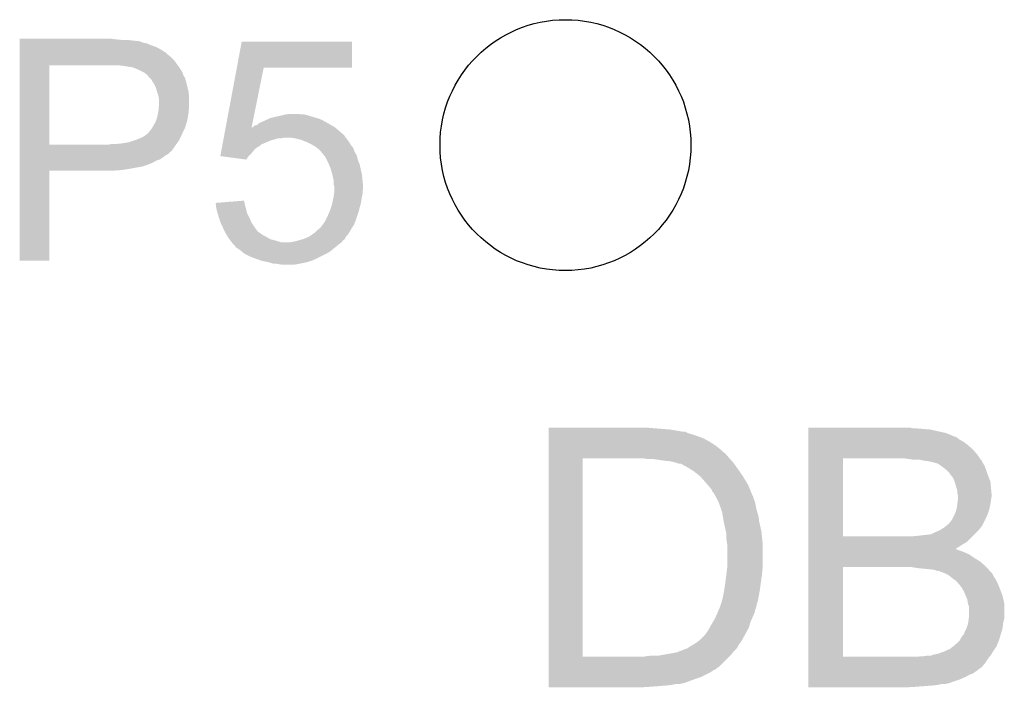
# Model space of a CAD drawing. Extents: x -9 to 122, y -9 to 65.
# Tile 294 of 308: x 97.69 to 102.01, y 53 to 55.93. Entities that reach past the tile are written whole.
import ezdxf

# ---------------------------------------------------------------- set-up
doc = ezdxf.new("R2010")
doc.units = 0
doc.layers.get('0').update_dxf_attribs({"linetype": 'CONTINUOUS'})
doc.layers.add('CLICKER_4_FOR_R7FA4M2A_V100_GTO', color=12, linetype='CONTINUOUS')
doc.layers.add('CLICKER_4_FOR_R7FA4M2A_V100_GTS', color=13, linetype='CONTINUOUS')

# ---------------------------------------------------------------- blocks, each defined once
blk = doc.blocks.new('ROUND_180')
blk.add_circle((0, 0), 0.5512)

msp = doc.modelspace()

# ---------------------------------------------------------------- linework, layer by layer
at = {"layer": 'CLICKER_4_FOR_R7FA4M2A_V100_GTO'}
for points in [[(97.68842, 55.84698), (97.688422, 55.84952), (98.11004, 55.84698), (98.08972, 55.84952)], [(97.68842, 55.84444), (97.68842, 55.84698), (98.135438, 55.84444), (98.11004, 55.84698)], [(97.68842, 55.83936), (97.68842, 55.84444), (98.206562, 55.83936), (98.16084, 55.84444)], [(97.68842, 55.836818), (97.68842, 55.83936), (98.219262, 55.836818), (98.209102, 55.83936)], [(97.68842, 55.83174), (97.68842, 55.836818), (98.231962, 55.83174), (98.219262, 55.836818)], [(97.68842, 55.829198), (97.68842, 55.83174), (98.247202, 55.829198), (98.231962, 55.83174)], [(97.68842, 55.82158), (97.68842, 55.829198), (98.26498, 55.82158), (98.247202, 55.829198)], [(97.68842, 55.81396), (97.68842, 55.82158), (98.2853, 55.81396), (98.26498, 55.82158)], [(97.68842, 55.8038), (97.68842, 55.81396), (98.305618, 55.8038), (98.2853, 55.81396)], [(97.68842, 55.7911), (97.68842, 55.8038), (98.325944, 55.7911), (98.305618, 55.8038)], [(98.642414, 55.72252), (98.663772, 55.836798), (99.148878, 55.72252), (99.1489, 55.836798)], [(98.663772, 55.836798), (98.663778, 55.83682), (99.1489, 55.836798), (98.663778, 55.83682)], [(97.688418, 55.75554), (97.68842, 55.76824), (98.36658, 55.75554), (98.35388, 55.76824)], [(97.68842, 55.791094), (97.68842, 55.7911), (98.328486, 55.791094), (98.325944, 55.7911)], [(97.68842, 55.778398), (97.68842, 55.791094), (98.341182, 55.778398), (98.328486, 55.791094)], [(97.68842, 55.76824), (97.68842, 55.778398), (98.35388, 55.76824), (98.341182, 55.778398)], [(97.68841, 55.384722), (97.688418, 55.73266), (97.81794, 55.384722), (97.817942, 55.73266)], [(97.688418, 55.73268), (97.688418, 55.75554), (98.38291, 55.73268), (98.36658, 55.75554)], [(97.688418, 55.73266), (97.688418, 55.73268), (97.817942, 55.73266), (98.09734, 55.73268)], [(98.1456, 55.73014), (98.12274, 55.73268), (98.384724, 55.73014), (98.38291, 55.73268)], [(98.16084, 55.7276), (98.1456, 55.73014), (98.386538, 55.7276), (98.384724, 55.73014)], [(98.173542, 55.72506), (98.16084, 55.7276), (98.388352, 55.72506), (98.386538, 55.7276)], [(98.181164, 55.725058), (98.173542, 55.72506), (98.388354, 55.725058), (98.388352, 55.72506)], [(98.186244, 55.72252), (98.181164, 55.725058), (98.390166, 55.72252), (98.388354, 55.725058)], [(98.188784, 55.722518), (98.186244, 55.72252), (98.390168, 55.722518), (98.390166, 55.72252)], [(98.194708, 55.71998), (98.188784, 55.722518), (98.39198, 55.71998), (98.390168, 55.722518)], [(98.20656, 55.7149), (98.194708, 55.71998), (98.395156, 55.7149), (98.39198, 55.71998)], [(98.23704, 55.69966), (98.20656, 55.7149), (98.404678, 55.69966), (98.395156, 55.7149)], [(98.593042, 55.458366), (98.64241, 55.722502), (98.706966, 55.458366), (98.760276, 55.722502)], [(98.64241, 55.722502), (98.642414, 55.72252), (98.760276, 55.722502), (99.148878, 55.72252)], [(98.237046, 55.699656), (98.23704, 55.69966), (98.40468, 55.699656), (98.404678, 55.69966)], [(98.240218, 55.697118), (98.237046, 55.699656), (98.404682, 55.697118), (98.40468, 55.699656)], [(98.249742, 55.689498), (98.240218, 55.697118), (98.40722, 55.689498), (98.404682, 55.697118)], [(98.257362, 55.67934), (98.249742, 55.689498), (98.413318, 55.67934), (98.40722, 55.689498)], [(98.259902, 55.6768), (98.257362, 55.67934), (98.414842, 55.6768), (98.413318, 55.67934)], [(98.27006, 55.666634), (98.259902, 55.6768), (98.417746, 55.666634), (98.414842, 55.6768)], [(98.270064, 55.664094), (98.27006, 55.666634), (98.418472, 55.664094), (98.417746, 55.666634)], [(98.273448, 55.65902), (98.270064, 55.664094), (98.41992, 55.65902), (98.418472, 55.664094)], [(98.28022, 55.64886), (98.273448, 55.65902), (98.42246, 55.64886), (98.41992, 55.65902)], [(98.287842, 55.63108), (98.28022, 55.64886), (98.426906, 55.63108), (98.42246, 55.64886)], [(98.29147, 55.618378), (98.287842, 55.63108), (98.43008, 55.618378), (98.426906, 55.63108)], [(98.29292, 55.6133), (98.29147, 55.618378), (98.430588, 55.6133), (98.43008, 55.618378)], [(98.298, 55.59806), (98.29292, 55.6133), (98.432114, 55.59806), (98.430588, 55.6133)], [(98.298848, 55.592982), (98.298, 55.59806), (98.43262, 55.592982), (98.432114, 55.59806)], [(98.30054, 55.582818), (98.298848, 55.592982), (98.43262, 55.582818), (98.43262, 55.592982)], [(98.29823, 55.534558), (98.299154, 55.544718), (98.43008, 55.534558), (98.43262, 55.544718)], [(98.299154, 55.544718), (98.30054, 55.55996), (98.43262, 55.544718), (98.43262, 55.55996)], [(98.30054, 55.55996), (98.30054, 55.582818), (98.43262, 55.55996), (98.43262, 55.582818)], [(98.287838, 55.491378), (98.292918, 55.50662), (98.425, 55.491378), (98.42754, 55.50662)], [(98.292918, 55.50662), (98.295966, 55.521858), (98.42754, 55.50662), (98.43008, 55.521858)], [(98.295966, 55.521858), (98.298, 55.532018), (98.43008, 55.521858), (98.43008, 55.532018)], [(98.298, 55.532018), (98.29823, 55.534558), (98.43008, 55.532018), (98.43008, 55.534558)], [(98.768408, 55.49138), (98.785172, 55.499), (99.019362, 55.49138), (99.001582, 55.499)], [(98.785172, 55.499), (98.790762, 55.50154), (99.001582, 55.499), (98.992692, 55.50154)], [(98.790762, 55.50154), (98.82378, 55.50916), (98.992692, 55.50154), (98.96602, 55.50916)], [(98.82378, 55.50916), (98.845784, 55.514238), (98.96602, 55.50916), (98.95078, 55.514238)], [(98.845784, 55.514238), (98.8568, 55.51678), (98.95078, 55.514238), (98.938082, 55.51678)], [(98.8568, 55.51678), (98.874582, 55.51932), (98.925382, 55.51678), (98.912682, 55.51932)], [(98.26498, 55.45074), (98.27006, 55.45836), (98.41103, 55.45074), (98.41484, 55.45836)], [(98.27006, 55.45836), (98.27514, 55.46598), (98.41484, 55.45836), (98.417184, 55.46598)], [(98.27514, 55.46598), (98.2853, 55.483758), (98.417184, 55.46598), (98.422654, 55.483758)], [(98.2853, 55.483758), (98.287838, 55.491378), (98.422654, 55.483758), (98.425, 55.491378)], [(98.58782, 55.430422), (98.59304, 55.45836), (99.10826, 55.430422), (99.075664, 55.45836)], [(98.59304, 55.45836), (98.593042, 55.458366), (98.706966, 55.45836), (98.709486, 55.458366)], [(98.706966, 55.45836), (98.706966, 55.458366), (99.075664, 55.45836), (99.075658, 55.458366)], [(98.709486, 55.458366), (98.71202, 55.4609), (99.075658, 55.458366), (99.0727, 55.4609)], [(98.71202, 55.4609), (98.71456, 55.46344), (99.0727, 55.4609), (99.068256, 55.46344)], [(98.71456, 55.46344), (98.722182, 55.468522), (99.068256, 55.46344), (99.059364, 55.468522)], [(98.722182, 55.468522), (98.732342, 55.471064), (99.059364, 55.468522), (99.054914, 55.471064)], [(98.732342, 55.471064), (98.739964, 55.478682), (99.054914, 55.471064), (99.041584, 55.478682)], [(98.739964, 55.478682), (98.76282, 55.48884), (99.041584, 55.478682), (99.023808, 55.48884)], [(98.76282, 55.48884), (98.768408, 55.49138), (99.023808, 55.48884), (99.019362, 55.49138)], [(98.198942, 55.40502), (98.224342, 55.41518), (98.389438, 55.40502), (98.394518, 55.41518)], [(98.224342, 55.41518), (98.237038, 55.422798), (98.394518, 55.41518), (98.398328, 55.422798)], [(98.237038, 55.422798), (98.240426, 55.42534), (98.398328, 55.422798), (98.3996, 55.42534)], [(98.240426, 55.42534), (98.247198, 55.43042), (98.3996, 55.42534), (98.401776, 55.43042)], [(98.247198, 55.43042), (98.257358, 55.44058), (98.401776, 55.43042), (98.40613, 55.44058)], [(98.257358, 55.44058), (98.259262, 55.44312), (98.40613, 55.44058), (98.40722, 55.44312)], [(98.259262, 55.44312), (98.26498, 55.45074), (98.40722, 55.44312), (98.41103, 55.45074)], [(98.582596, 55.40248), (98.584496, 55.41264), (98.790758, 55.40248), (98.826316, 55.41264)], [(98.584496, 55.41264), (98.58497, 55.41518), (98.839018, 55.41264), (98.851718, 55.41518)], [(98.58497, 55.41518), (98.586394, 55.4228), (99.12096, 55.41518), (99.11588, 55.4228)], [(98.586394, 55.4228), (98.58782, 55.430422), (99.11588, 55.4228), (99.10826, 55.430422)], [(98.894898, 55.41264), (98.877118, 55.41518), (99.122866, 55.41264), (99.12096, 55.41518)], [(98.925378, 55.40502), (98.894898, 55.41264), (99.128582, 55.40502), (99.122866, 55.41264)], [(97.68841, 55.3847), (97.68841, 55.384722), (98.082098, 55.3847), (97.81794, 55.384722)], [(97.68841, 55.35422), (97.68841, 55.3847), (98.35387, 55.35422), (98.37565, 55.3847)], [(98.082098, 55.3847), (98.092258, 55.38724), (98.37565, 55.3847), (98.377464, 55.38724)], [(98.112582, 55.38724), (98.137982, 55.38978), (98.377464, 55.38724), (98.37928, 55.38978)], [(98.137982, 55.38978), (98.16846, 55.39486), (98.37928, 55.38978), (98.382666, 55.39486)], [(98.16846, 55.39486), (98.198934, 55.405018), (98.382666, 55.39486), (98.389438, 55.405018)], [(98.198934, 55.405018), (98.198942, 55.40502), (98.389438, 55.405018), (98.389438, 55.40502)], [(98.574526, 55.359298), (98.576424, 55.369458), (98.717098, 55.359298), (98.727258, 55.369458)], [(98.576424, 55.369458), (98.57785, 55.37708), (98.727258, 55.369458), (98.739962, 55.37708)], [(98.57785, 55.37708), (98.578798, 55.38216), (98.739962, 55.37708), (98.74758, 55.38216)], [(98.578798, 55.38216), (98.579746, 55.387234), (98.74758, 55.38216), (98.752654, 55.387234)], [(98.579746, 55.387234), (98.579748, 55.38724), (98.752654, 55.387234), (98.755196, 55.38724)], [(98.579748, 55.38724), (98.582596, 55.40248), (98.755196, 55.38724), (98.790758, 55.40248)], [(98.95078, 55.39486), (98.925378, 55.40502), (99.136202, 55.39486), (99.128582, 55.40502)], [(98.950784, 55.394858), (98.95078, 55.39486), (99.136202, 55.394858), (99.136202, 55.39486)], [(98.9711, 55.3847), (98.950784, 55.394858), (99.142298, 55.3847), (99.136202, 55.394858)], [(98.975546, 55.38216), (98.9711, 55.3847), (99.14382, 55.38216), (99.142298, 55.3847)], [(98.988878, 55.374542), (98.975546, 55.38216), (99.149914, 55.374542), (99.14382, 55.38216)], [(98.995234, 55.369458), (98.988878, 55.374542), (99.15398, 55.369458), (99.149914, 55.374542)], [(99.001578, 55.364382), (98.995234, 55.369458), (99.155672, 55.364382), (99.15398, 55.369458)], [(97.68841, 55.354214), (97.68841, 55.35422), (98.351334, 55.354214), (98.35387, 55.35422)], [(97.68841, 55.341518), (97.68841, 55.354214), (98.338636, 55.341518), (98.351334, 55.354214)], [(97.68841, 55.336438), (97.68841, 55.341518), (98.32848, 55.336438), (98.338636, 55.341518)], [(97.68841, 55.32882), (97.68841, 55.336438), (98.31832, 55.32882), (98.32848, 55.336438)], [(97.68841, 55.31866), (97.68841, 55.32882), (98.30308, 55.31866), (98.31832, 55.32882)], [(98.569784, 55.333924), (98.572152, 55.3466), (98.694264, 55.333924), (98.70694, 55.3466)], [(98.569964, 55.3339), (98.569784, 55.333924), (98.69424, 55.3339), (98.694264, 55.333924)], [(98.684068, 55.318662), (98.569964, 55.3339), (98.684068, 55.318662), (98.69424, 55.3339)], [(98.572152, 55.3466), (98.574526, 55.359298), (98.70694, 55.3466), (98.717098, 55.359298)], [(99.01174, 55.35422), (99.001578, 55.364382), (99.15906, 55.35422), (99.155672, 55.364382)], [(99.011742, 55.354218), (99.01174, 55.35422), (99.15906, 55.354218), (99.15906, 55.35422)], [(99.025968, 55.336436), (99.011742, 55.354218), (99.169222, 55.336436), (99.15906, 55.354218)], [(99.03206, 55.32882), (99.025968, 55.336436), (99.171128, 55.32882), (99.169222, 55.336436)], [(99.038412, 55.316118), (99.03206, 55.32882), (99.174302, 55.316118), (99.171128, 55.32882)], [(97.688408, 55.31358), (97.68841, 55.31866), (98.287838, 55.31358), (98.30308, 55.31866)], [(97.688408, 55.30342), (97.688408, 55.31358), (98.27006, 55.30342), (98.287838, 55.31358)], [(97.688408, 55.2958), (97.688408, 55.30342), (98.24974, 55.2958), (98.27006, 55.30342)], [(97.688408, 55.28818), (97.688408, 55.2958), (98.22688, 55.28818), (98.24974, 55.2958)], [(97.688408, 55.27802), (97.688408, 55.28818), (98.171, 55.27802), (98.22688, 55.28818)], [(99.04476, 55.30342), (99.038412, 55.316118), (99.179744, 55.30342), (99.174302, 55.316118)], [(99.046794, 55.298338), (99.04476, 55.30342), (99.18192, 55.298338), (99.179744, 55.30342)], [(99.05492, 55.278022), (99.046794, 55.298338), (99.186436, 55.278022), (99.18192, 55.298338)], [(97.6884, 54.874182), (97.688408, 55.270378), (97.817918, 54.874182), (97.81794, 55.270378)], [(97.688408, 55.27294), (97.688408, 55.27802), (98.140522, 55.27294), (98.171, 55.27802)], [(97.688408, 55.2704), (97.688408, 55.27294), (98.104962, 55.2704), (98.140522, 55.27294)], [(97.688408, 55.270378), (97.688408, 55.2704), (97.81794, 55.270378), (98.104962, 55.2704)], [(99.061848, 55.252618), (99.05492, 55.278022), (99.19208, 55.252618), (99.186436, 55.278022)], [(99.06254, 55.25008), (99.061848, 55.252618), (99.192334, 55.25008), (99.19208, 55.252618)], [(99.06762, 55.227222), (99.06254, 55.25008), (99.19462, 55.227222), (99.192334, 55.25008)], [(99.06762, 55.209444), (99.06762, 55.227222), (99.196398, 55.209444), (99.19462, 55.227222)], [(99.070158, 55.201822), (99.06762, 55.209444), (99.19716, 55.201822), (99.196398, 55.209444)], [(99.07016, 55.189118), (99.070158, 55.201822), (99.197158, 55.189118), (99.19716, 55.201822)], [(99.061088, 55.12562), (99.06762, 55.1561), (99.187, 55.12562), (99.19208, 55.1561)], [(99.06762, 55.1561), (99.069432, 55.168798), (99.19208, 55.1561), (99.19462, 55.168798)], [(99.069432, 55.168798), (99.07016, 55.173882), (99.19462, 55.168798), (99.19462, 55.173882)], [(99.07016, 55.181496), (99.07016, 55.189118), (99.19462, 55.181496), (99.197158, 55.189118)], [(99.07016, 55.173882), (99.07016, 55.181496), (99.19462, 55.173882), (99.19462, 55.181496)], [(98.54948, 55.12816), (98.58059, 55.130694), (98.676462, 55.12816), (98.67646, 55.130694)], [(98.550042, 55.123078), (98.54948, 55.12816), (98.676462, 55.123078), (98.676462, 55.12816)], [(98.551722, 55.107838), (98.550042, 55.123078), (98.68154, 55.107838), (98.676462, 55.123078)], [(98.58059, 55.130694), (98.611772, 55.133234), (98.67646, 55.130694), (98.673926, 55.133234)], [(98.611772, 55.133234), (98.67392, 55.138296), (98.673926, 55.133234), (98.67392, 55.138296)], [(99.04984, 55.09006), (99.06, 55.120542), (99.177516, 55.09006), (99.185644, 55.120542)], [(99.06, 55.120542), (99.061088, 55.12562), (99.185644, 55.120542), (99.187, 55.12562)], [(98.552, 55.105302), (98.551722, 55.107838), (98.682104, 55.105302), (98.68154, 55.107838)], [(98.55708, 55.08498), (98.552, 55.105302), (98.68662, 55.08498), (98.682104, 55.105302)], [(98.557082, 55.084978), (98.55708, 55.08498), (98.68662, 55.084978), (98.68662, 55.08498)], [(98.56343, 55.06466), (98.557082, 55.084978), (98.69678, 55.06466), (98.68662, 55.084978)], [(99.03079, 55.049422), (99.03968, 55.0672), (99.16414, 55.049422), (99.170066, 55.0672)], [(99.03968, 55.0672), (99.04871, 55.08752), (99.170066, 55.0672), (99.17684, 55.08752)], [(99.04871, 55.08752), (99.04984, 55.09006), (99.17684, 55.08752), (99.177516, 55.09006)], [(98.569778, 55.044342), (98.56343, 55.06466), (98.705812, 55.044342), (98.69678, 55.06466)], [(98.570954, 55.041798), (98.569778, 55.044342), (98.706942, 55.041798), (98.705812, 55.044342)], [(98.581504, 55.01894), (98.570954, 55.041798), (98.72218, 55.01894), (98.706942, 55.041798)], [(99.011746, 55.021494), (99.014282, 55.02656), (99.150176, 55.021494), (99.153342, 55.02656)], [(99.014282, 55.02656), (99.01936, 55.03164), (99.153342, 55.02656), (99.156518, 55.03164)], [(99.01936, 55.03164), (99.02952, 55.046882), (99.156518, 55.03164), (99.16305, 55.046882)], [(99.02952, 55.046882), (99.03079, 55.049422), (99.16305, 55.046882), (99.16414, 55.049422)], [(98.58502, 55.01132), (98.581504, 55.01894), (98.7279, 55.01132), (98.72218, 55.01894)], [(98.59137, 54.99862), (98.58502, 55.01132), (98.73743, 54.99862), (98.7279, 55.01132)], [(98.591372, 54.998616), (98.59137, 54.99862), (98.739966, 54.998616), (98.73743, 54.99862)], [(98.59264, 54.99608), (98.591372, 54.998616), (98.74377, 54.99608), (98.739966, 54.998616)], [(98.594164, 54.99354), (98.59264, 54.99608), (98.74758, 54.99354), (98.74377, 54.99608)], [(98.598736, 54.98592), (98.594164, 54.99354), (98.757742, 54.98592), (98.74758, 54.99354)], [(98.603308, 54.9783), (98.598736, 54.98592), (98.772978, 54.9783), (98.757742, 54.98592)], [(98.949496, 54.975754), (98.960942, 54.980842), (99.11842, 54.975754), (99.122778, 54.980842)], [(98.960942, 54.980842), (98.979082, 54.99354), (99.122778, 54.980842), (99.13366, 54.99354)], [(98.979082, 54.99354), (98.986342, 54.998622), (99.13366, 54.99354), (99.136564, 54.998622)], [(98.986342, 54.998622), (98.996502, 55.008782), (99.136564, 54.998622), (99.142368, 55.008782)], [(98.996502, 55.008782), (98.999672, 55.01132), (99.142368, 55.008782), (99.14382, 55.01132)], [(98.999672, 55.01132), (99.0092, 55.018948), (99.14382, 55.01132), (99.148586, 55.018948)], [(99.0092, 55.018948), (99.009222, 55.02148), (99.148586, 55.018948), (99.150168, 55.02148)], [(99.009222, 55.02148), (99.011746, 55.021494), (99.150168, 55.02148), (99.150176, 55.021494)], [(98.607878, 54.970682), (98.603308, 54.9783), (98.786312, 54.970682), (98.772978, 54.9783)], [(98.609914, 54.968138), (98.607878, 54.970682), (98.790764, 54.968138), (98.786312, 54.970682)], [(98.613976, 54.96306), (98.609914, 54.968138), (98.811078, 54.96306), (98.790764, 54.968138)], [(98.61804, 54.95798), (98.613976, 54.96306), (98.828014, 54.95798), (98.811078, 54.96306)], [(98.619734, 54.95544), (98.61804, 54.95798), (98.836482, 54.95544), (98.828014, 54.95798)], [(98.619736, 54.955438), (98.619734, 54.95544), (99.103178, 54.955438), (99.103178, 54.95544)], [(98.62312, 54.95036), (98.619736, 54.955438), (99.096406, 54.95036), (99.103178, 54.955438)], [(98.62566, 54.94782), (98.62312, 54.95036), (99.09302, 54.94782), (99.096406, 54.95036)], [(98.635818, 54.93766), (98.62566, 54.94782), (99.08032, 54.93766), (99.09302, 54.94782)], [(98.638358, 54.932586), (98.635818, 54.93766), (99.073976, 54.932586), (99.08032, 54.93766)], [(98.877122, 54.95544), (98.89236, 54.95798), (99.103178, 54.95544), (99.104872, 54.95798)], [(98.89236, 54.95798), (98.91267, 54.963058), (99.104872, 54.95798), (99.108258, 54.963058)], [(98.91267, 54.963058), (98.912678, 54.96306), (99.108258, 54.963058), (99.10826, 54.96306)], [(98.912678, 54.96306), (98.929614, 54.96814), (99.10826, 54.96306), (99.115876, 54.96814)], [(98.929614, 54.96814), (98.938082, 54.97068), (99.115876, 54.96814), (99.117148, 54.97068)], [(98.938082, 54.97068), (98.943786, 54.973216), (99.117148, 54.97068), (99.118418, 54.973216)], [(98.943786, 54.973216), (98.949496, 54.975754), (99.118418, 54.973216), (99.11842, 54.975754)], [(98.643438, 54.93004), (98.638358, 54.932586), (99.070794, 54.93004), (99.073976, 54.932586)], [(98.646996, 54.9275), (98.643438, 54.93004), (99.06762, 54.9275), (99.070794, 54.93004)], [(98.66122, 54.91734), (98.646996, 54.9275), (99.055428, 54.91734), (99.06762, 54.9275)], [(98.664272, 54.914798), (98.66122, 54.91734), (99.052378, 54.914798), (99.055428, 54.91734)], [(98.676462, 54.90464), (98.664272, 54.914798), (99.0346, 54.90464), (99.052378, 54.914798)], [(98.69678, 54.89448), (98.676462, 54.90464), (99.01428, 54.89448), (99.0346, 54.90464)], [(98.714562, 54.88686), (98.69678, 54.89448), (98.99904, 54.88686), (99.01428, 54.89448)], [(97.817918, 54.87416), (97.6884, 54.874182), (97.817918, 54.87416), (97.817918, 54.874182)], [(98.721676, 54.88432), (98.714562, 54.88686), (98.99396, 54.88432), (98.99904, 54.88686)], [(98.75012, 54.874162), (98.721676, 54.88432), (98.971108, 54.874162), (98.99396, 54.88432)], [(98.75014, 54.874158), (98.75012, 54.874162), (98.9711, 54.874158), (98.971108, 54.874162)], [(98.785678, 54.86654), (98.75014, 54.874158), (98.945702, 54.86654), (98.9711, 54.874158)], [(98.800918, 54.861462), (98.785678, 54.86654), (98.92031, 54.861462), (98.945702, 54.86654)], [(98.816158, 54.86146), (98.800918, 54.861462), (98.9203, 54.86146), (98.92031, 54.861462)], [(98.82886, 54.85892), (98.816158, 54.86146), (98.906328, 54.85892), (98.9203, 54.86146)], [(98.839018, 54.85638), (98.82886, 54.85892), (98.892358, 54.85638), (98.906328, 54.85892)], [(100.01252, 54.13756), (100.012522, 54.1401), (100.47986, 54.13756), (100.44938, 54.1401)], [(100.01252, 54.13248), (100.01252, 54.13756), (100.5459, 54.13248), (100.47986, 54.13756)], [(100.01252, 54.1274), (100.01252, 54.13248), (100.57638, 54.1274), (100.5459, 54.13248)], [(100.01252, 54.12232), (100.01252, 54.1274), (100.604322, 54.12232), (100.57638, 54.1274)], [(100.01252, 54.122316), (100.01252, 54.12232), (100.614486, 54.122316), (100.604322, 54.12232)], [(100.01252, 54.117238), (100.01252, 54.122316), (100.6221, 54.117238), (100.614486, 54.122316)], [(100.01252, 54.11216), (100.01252, 54.117238), (100.63988, 54.11216), (100.6221, 54.117238)], [(101.15298, 54.13756), (101.152982, 54.1401), (101.612702, 54.13756), (101.602542, 54.1401)], [(101.15298, 54.13502), (101.15298, 54.13756), (101.65588, 54.13502), (101.6254, 54.13756)], [(101.15298, 54.13248), (101.15298, 54.13502), (101.6889, 54.13248), (101.65588, 54.13502)], [(101.15298, 54.12486), (101.15298, 54.13248), (101.72192, 54.12486), (101.6889, 54.13248)], [(101.15298, 54.117238), (101.15298, 54.12486), (101.757482, 54.117238), (101.72192, 54.12486)], [(101.15298, 54.10454), (101.15298, 54.117238), (101.787964, 54.10454), (101.757482, 54.117238)], [(100.01252, 54.10454), (100.01252, 54.11216), (100.66274, 54.10454), (100.63988, 54.11216)], [(100.01252, 54.09438), (100.01252, 54.10454), (100.690682, 54.09438), (100.66274, 54.10454)], [(100.01252, 54.07914), (100.01252, 54.09438), (100.71862, 54.07914), (100.690682, 54.09438)], [(100.01252, 54.06136), (100.01252, 54.07914), (100.74656, 54.06136), (100.71862, 54.07914)], [(101.15298, 54.104534), (101.15298, 54.10454), (101.790506, 54.104534), (101.787964, 54.10454)], [(101.15298, 54.101998), (101.15298, 54.104534), (101.793046, 54.101998), (101.790506, 54.104534)], [(101.15298, 54.099458), (101.15298, 54.101998), (101.803202, 54.099458), (101.793046, 54.101998)], [(101.15298, 54.089298), (101.15298, 54.099458), (101.815902, 54.089298), (101.803202, 54.099458)], [(101.15298, 54.07914), (101.15298, 54.089298), (101.83368, 54.07914), (101.815902, 54.089298)], [(101.15298, 54.0639), (101.15298, 54.07914), (101.854, 54.0639), (101.83368, 54.07914)], [(100.012518, 54.03342), (100.01252, 54.04104), (100.77958, 54.03342), (100.77196, 54.04104)], [(100.012518, 54.028338), (100.012518, 54.03342), (100.787202, 54.028338), (100.77958, 54.03342)], [(100.012518, 54.01056), (100.012518, 54.028338), (100.80244, 54.01056), (100.787202, 54.028338)], [(100.01252, 54.04104), (100.01252, 54.06136), (100.77196, 54.04104), (100.74656, 54.06136)], [(101.152978, 54.02326), (101.15298, 54.04612), (101.89464, 54.02326), (101.87432, 54.04612)], [(101.15298, 54.04612), (101.15298, 54.0639), (101.87432, 54.04612), (101.854, 54.0639)], [(100.012502, 53.134282), (100.012518, 54.00548), (100.16236, 53.134282), (100.162382, 54.00548)], [(100.012518, 54.00548), (100.012518, 54.01056), (100.806956, 54.00548), (100.80244, 54.01056)], [(100.446842, 54.00294), (100.426518, 54.00548), (100.809214, 54.00294), (100.806956, 54.00548)], [(100.48748, 54.0004), (100.4697, 54.00294), (100.811472, 54.0004), (100.809214, 54.00294)], [(100.520498, 53.99532), (100.48748, 54.0004), (100.815988, 53.99532), (100.811472, 54.0004)], [(100.54844, 53.99278), (100.520498, 53.99532), (100.818246, 53.99278), (100.815988, 53.99532)], [(100.568752, 53.987702), (100.54844, 53.99278), (100.822758, 53.987702), (100.818246, 53.99278)], [(100.568758, 53.9877), (100.568752, 53.987702), (100.82276, 53.9877), (100.822758, 53.987702)], [(100.584004, 53.98262), (100.568758, 53.9877), (100.826456, 53.98262), (100.82276, 53.9877)], [(101.152972, 53.662602), (101.152978, 54.00548), (101.30536, 53.662602), (101.305382, 54.00548)], [(101.152978, 54.00548), (101.152978, 54.02326), (101.907088, 54.00548), (101.89464, 54.02326)], [(101.610162, 54.0004), (101.5746, 54.00548), (101.910644, 54.0004), (101.907088, 54.00548)], [(101.650812, 53.997858), (101.638102, 54.0004), (101.912422, 53.997858), (101.910644, 54.0004)], [(101.6635, 53.99532), (101.650812, 53.997858), (101.91496, 53.99532), (101.912422, 53.997858)], [(101.663528, 53.995316), (101.6635, 53.99532), (101.914962, 53.995316), (101.91496, 53.99532)], [(101.681278, 53.99278), (101.663528, 53.995316), (101.916232, 53.99278), (101.914962, 53.995316)], [(101.69398, 53.990238), (101.681278, 53.99278), (101.917502, 53.990238), (101.916232, 53.99278)], [(101.701604, 53.9877), (101.69398, 53.990238), (101.918772, 53.9877), (101.917502, 53.990238)], [(101.713024, 53.985162), (101.704144, 53.9877), (101.92004, 53.985162), (101.918772, 53.9877)], [(101.721924, 53.982618), (101.713024, 53.985162), (101.921568, 53.982618), (101.92004, 53.985162)], [(100.591624, 53.982618), (100.584004, 53.98262), (100.826456, 53.982618), (100.826456, 53.98262)], [(100.5967, 53.98008), (100.591624, 53.982618), (100.828302, 53.98008), (100.826456, 53.982618)], [(100.62464, 53.96484), (100.5967, 53.98008), (100.839386, 53.96484), (100.828302, 53.98008)], [(100.632624, 53.95976), (100.62464, 53.96484), (100.84308, 53.95976), (100.839386, 53.96484)], [(100.65258, 53.94706), (100.632624, 53.95976), (100.851874, 53.94706), (100.84308, 53.95976)], [(100.677978, 53.926742), (100.65258, 53.94706), (100.86594, 53.926742), (100.851874, 53.94706)], [(101.737158, 53.972462), (101.721924, 53.982618), (101.92766, 53.972462), (101.921568, 53.982618)], [(101.73716, 53.97246), (101.737158, 53.972462), (101.927662, 53.97246), (101.92766, 53.972462)], [(101.76256, 53.95214), (101.73716, 53.97246), (101.93528, 53.95214), (101.927662, 53.97246)], [(101.77018, 53.944518), (101.76256, 53.95214), (101.937822, 53.944518), (101.93528, 53.95214)], [(101.7778, 53.934358), (101.77018, 53.944518), (101.941208, 53.934358), (101.937822, 53.944518)], [(100.67798, 53.92674), (100.677978, 53.926742), (100.865942, 53.92674), (100.86594, 53.926742)], [(100.6983, 53.90388), (100.67798, 53.92674), (100.879658, 53.90388), (100.865942, 53.92674)], [(100.711636, 53.88864), (100.6983, 53.90388), (100.8888, 53.88864), (100.879658, 53.90388)], [(101.780354, 53.92928), (101.7778, 53.934358), (101.9429, 53.92928), (101.941208, 53.934358)], [(101.782886, 53.929268), (101.780354, 53.92928), (101.942906, 53.929268), (101.9429, 53.92928)], [(101.79304, 53.911498), (101.782886, 53.929268), (101.950014, 53.911498), (101.942906, 53.929268)], [(101.795582, 53.903878), (101.79304, 53.911498), (101.95306, 53.903878), (101.950014, 53.911498)], [(101.79812, 53.89626), (101.795582, 53.903878), (101.953754, 53.89626), (101.95306, 53.903878)], [(100.71608, 53.88356), (100.711636, 53.88864), (100.890892, 53.88356), (100.8888, 53.88864)], [(100.72878, 53.868318), (100.71608, 53.88356), (100.897168, 53.868318), (100.890892, 53.88356)], [(100.731324, 53.860698), (100.72878, 53.868318), (100.900306, 53.860698), (100.897168, 53.868318)], [(100.73894, 53.853074), (100.731324, 53.860698), (100.903446, 53.853074), (100.900306, 53.860698)], [(101.8032, 53.87848), (101.79812, 53.89626), (101.95537, 53.87848), (101.953754, 53.89626)], [(101.80828, 53.863236), (101.8032, 53.87848), (101.956756, 53.863236), (101.95537, 53.87848)], [(101.80828, 53.850538), (101.80828, 53.863236), (101.95791, 53.850538), (101.956756, 53.863236)], [(100.738942, 53.850536), (100.73894, 53.853074), (100.90449, 53.850536), (100.903446, 53.853074)], [(100.741844, 53.84546), (100.738942, 53.850536), (100.90658, 53.84546), (100.90449, 53.850536)], [(100.74765, 53.835298), (100.741844, 53.84546), (100.911662, 53.835298), (100.90658, 53.84546)], [(100.7491, 53.83276), (100.74765, 53.835298), (100.912298, 53.83276), (100.911662, 53.835298)], [(100.752912, 53.825138), (100.7491, 53.83276), (100.914202, 53.825138), (100.912298, 53.83276)], [(100.75926, 53.812438), (100.752912, 53.825138), (100.91928, 53.812438), (100.914202, 53.825138)], [(100.763742, 53.79974), (100.75926, 53.812438), (100.92182, 53.79974), (100.91928, 53.812438)], [(101.807644, 53.804822), (101.809866, 53.8226), (101.95306, 53.804822), (101.9556, 53.8226)], [(101.808914, 53.848002), (101.80828, 53.850538), (101.95814, 53.848002), (101.95791, 53.850538)], [(101.81082, 53.840378), (101.808914, 53.848002), (101.95814, 53.840378), (101.95814, 53.848002)], [(101.809866, 53.8226), (101.81082, 53.83022), (101.9556, 53.8226), (101.95687, 53.83022)], [(101.81082, 53.837838), (101.81082, 53.840378), (101.95814, 53.837838), (101.95814, 53.840378)], [(101.81082, 53.83022), (101.81082, 53.837838), (101.95687, 53.83022), (101.95814, 53.837838)], [(100.769122, 53.784498), (100.763742, 53.79974), (100.92436, 53.784498), (100.92182, 53.79974)], [(100.7745, 53.769258), (100.769122, 53.784498), (100.928716, 53.769258), (100.92436, 53.784498)], [(100.777888, 53.748938), (100.7745, 53.769258), (100.93452, 53.748938), (100.928716, 53.769258)], [(101.79558, 53.759102), (101.80066, 53.771798), (101.94036, 53.759102), (101.94459, 53.771798)], [(101.80066, 53.771798), (101.803562, 53.78196), (101.94459, 53.771798), (101.947978, 53.78196)], [(101.803562, 53.78196), (101.80574, 53.789578), (101.947978, 53.78196), (101.94967, 53.789578)], [(101.80574, 53.789578), (101.807644, 53.804822), (101.94967, 53.789578), (101.95306, 53.804822)], [(100.781274, 53.728622), (100.777888, 53.748938), (100.93706, 53.728622), (100.93452, 53.748938)], [(100.78212, 53.72354), (100.781274, 53.728622), (100.93819, 53.72354), (100.93706, 53.728622)], [(101.770178, 53.718458), (101.780338, 53.731158), (101.921306, 53.718458), (101.927658, 53.731158)], [(101.780338, 53.731158), (101.782878, 53.7337), (101.927658, 53.731158), (101.928928, 53.7337)], [(101.782878, 53.7337), (101.784148, 53.73624), (101.928928, 53.7337), (101.9302, 53.73624)], [(101.784148, 53.73624), (101.79558, 53.7591), (101.9302, 53.73624), (101.940358, 53.7591)], [(101.79558, 53.7591), (101.79558, 53.759102), (101.940358, 53.7591), (101.94036, 53.759102)], [(100.791152, 53.682898), (100.78212, 53.72354), (100.94722, 53.682898), (100.93819, 53.72354)], [(100.79228, 53.677818), (100.791152, 53.682898), (100.94773, 53.677818), (100.94722, 53.682898)], [(101.704138, 53.67782), (101.7143, 53.6829), (101.88956, 53.67782), (101.89464, 53.6829)], [(101.7143, 53.6829), (101.727002, 53.68798), (101.89464, 53.6829), (101.89972, 53.68798)], [(101.727002, 53.68798), (101.739702, 53.6956), (101.89972, 53.68798), (101.905816, 53.6956)], [(101.739702, 53.6956), (101.74732, 53.70068), (101.905816, 53.6956), (101.90988, 53.70068)], [(101.74732, 53.70068), (101.75494, 53.70576), (101.90988, 53.70068), (101.913266, 53.70576)], [(101.75494, 53.70576), (101.757988, 53.7083), (101.913266, 53.70576), (101.91496, 53.7083)], [(101.757988, 53.7083), (101.761036, 53.71084), (101.91496, 53.7083), (101.917498, 53.71084)], [(101.761036, 53.71084), (101.770178, 53.718458), (101.917498, 53.71084), (101.921306, 53.718458)], [(100.79228, 53.66004), (100.79228, 53.677818), (100.949506, 53.66004), (100.94773, 53.677818)], [(100.79482, 53.63972), (100.79228, 53.66004), (100.95154, 53.63972), (100.949506, 53.66004)], [(100.79591, 53.632102), (100.79482, 53.63972), (100.9523, 53.632102), (100.95154, 53.63972)], [(101.152972, 53.66258), (101.152972, 53.662602), (101.605082, 53.66258), (101.30536, 53.662602)], [(101.152972, 53.639718), (101.152972, 53.66258), (101.851458, 53.639718), (101.87432, 53.66258)], [(101.152972, 53.62448), (101.152972, 53.639718), (101.82606, 53.62448), (101.851458, 53.639718)], [(101.605082, 53.66258), (101.63048, 53.66512), (101.87432, 53.66258), (101.87686, 53.66512)], [(101.63048, 53.66512), (101.6762, 53.6702), (101.87686, 53.66512), (101.88194, 53.6702)], [(101.6762, 53.6702), (101.693974, 53.672738), (101.88194, 53.6702), (101.884478, 53.672738)], [(101.693974, 53.672738), (101.696518, 53.675276), (101.884478, 53.672738), (101.887016, 53.675276)], [(101.696518, 53.675276), (101.704138, 53.67782), (101.887016, 53.675276), (101.88956, 53.67782)], [(100.79736, 53.621938), (100.79591, 53.632102), (100.9523, 53.621938), (100.9523, 53.632102)], [(100.79736, 53.53304), (100.79736, 53.621938), (100.9523, 53.53304), (100.9523, 53.621938)], [(101.15297, 53.6067), (101.152972, 53.62448), (101.798194, 53.6067), (101.82606, 53.62448)], [(101.15297, 53.606698), (101.15297, 53.6067), (101.803204, 53.606698), (101.798194, 53.6067)], [(101.15297, 53.60416), (101.15297, 53.606698), (101.808282, 53.60416), (101.803204, 53.606698)], [(101.15297, 53.60162), (101.15297, 53.60416), (101.8159, 53.60162), (101.808282, 53.60416)], [(101.15297, 53.594), (101.15297, 53.60162), (101.83622, 53.594), (101.8159, 53.60162)], [(101.15297, 53.583838), (101.15297, 53.594), (101.859082, 53.583838), (101.83622, 53.594)], [(101.15297, 53.5686), (101.15297, 53.583838), (101.88194, 53.5686), (101.859082, 53.583838)], [(101.15297, 53.550818), (101.15297, 53.5686), (101.909882, 53.550818), (101.88194, 53.5686)], [(100.793176, 53.49748), (100.796762, 53.52796), (100.94976, 53.49748), (100.9523, 53.52796)], [(100.796762, 53.52796), (100.79736, 53.53304), (100.9523, 53.52796), (100.9523, 53.53304)], [(101.152962, 53.134282), (101.15297, 53.52796), (101.30536, 53.134282), (101.305382, 53.52796)], [(101.15297, 53.52796), (101.15297, 53.550818), (101.93528, 53.52796), (101.909882, 53.550818)], [(101.638098, 53.52288), (101.605082, 53.52796), (101.939852, 53.52288), (101.93528, 53.52796)], [(101.66604, 53.52034), (101.638098, 53.52288), (101.942138, 53.52034), (101.939852, 53.52288)], [(101.69144, 53.5178), (101.66604, 53.52034), (101.944424, 53.5178), (101.942138, 53.52034)], [(101.709222, 53.515258), (101.69144, 53.5178), (101.946712, 53.515258), (101.944424, 53.5178)], [(101.721924, 53.51018), (101.709222, 53.515258), (101.951282, 53.51018), (101.946712, 53.515258)], [(101.729546, 53.510174), (101.721924, 53.51018), (101.951288, 53.510174), (101.951282, 53.51018)], [(101.732084, 53.50764), (101.729546, 53.510174), (101.953568, 53.50764), (101.951288, 53.510174)], [(100.788554, 53.46192), (100.79228, 53.48986), (100.94468, 53.46192), (100.94867, 53.48986)], [(100.79228, 53.48986), (100.793176, 53.49748), (100.94867, 53.48986), (100.94976, 53.49748)], [(101.747324, 53.50256), (101.732084, 53.50764), (101.95814, 53.50256), (101.953568, 53.50764)], [(101.754942, 53.50002), (101.747324, 53.50256), (101.96068, 53.50002), (101.95814, 53.50256)], [(101.75495, 53.500016), (101.754942, 53.50002), (101.960682, 53.500016), (101.96068, 53.50002)], [(101.772718, 53.48986), (101.75495, 53.500016), (101.965762, 53.48986), (101.960682, 53.500016)], [(101.772722, 53.489858), (101.772718, 53.48986), (101.965762, 53.489858), (101.965762, 53.48986)], [(101.78796, 53.47716), (101.772722, 53.489858), (101.974226, 53.47716), (101.965762, 53.489858)], [(101.791774, 53.474618), (101.78796, 53.47716), (101.97592, 53.474618), (101.974226, 53.47716)], [(101.803202, 53.466998), (101.791774, 53.474618), (101.979732, 53.466998), (101.97592, 53.474618)], [(101.810822, 53.45684), (101.803202, 53.466998), (101.98481, 53.45684), (101.979732, 53.466998)], [(100.78212, 53.41874), (100.7829, 53.423822), (100.938646, 53.41874), (100.9396, 53.423822)], [(100.7829, 53.423822), (100.7872, 53.45176), (100.9396, 53.423822), (100.943324, 53.45176)], [(100.7872, 53.45176), (100.788554, 53.46192), (100.943324, 53.45176), (100.94468, 53.46192)], [(101.813362, 53.4543), (101.810822, 53.45684), (101.98608, 53.4543), (101.98481, 53.45684)], [(101.81844, 53.44922), (101.813362, 53.4543), (101.988112, 53.44922), (101.98608, 53.4543)], [(101.823522, 53.441598), (101.81844, 53.44922), (101.991162, 53.441598), (101.988112, 53.44922)], [(101.826062, 53.439058), (101.823522, 53.441598), (101.992178, 53.439058), (101.991162, 53.441598)], [(101.831868, 53.4289), (101.826062, 53.439058), (101.99624, 53.4289), (101.992178, 53.439058)], [(101.83622, 53.42128), (101.831868, 53.4289), (101.999012, 53.42128), (101.99624, 53.4289)], [(100.77196, 53.373018), (100.7745, 53.38318), (100.92927, 53.373018), (100.93198, 53.38318)], [(100.7745, 53.38318), (100.77704, 53.39334), (100.93198, 53.38318), (100.933884, 53.39334)], [(100.77704, 53.39334), (100.78212, 53.41874), (100.933884, 53.39334), (100.938646, 53.41874)], [(101.84493, 53.400958), (101.83622, 53.42128), (102.0064, 53.400958), (101.999012, 53.42128)], [(101.85146, 53.385716), (101.84493, 53.400958), (102.009918, 53.385716), (102.0064, 53.400958)], [(101.854002, 53.367938), (101.85146, 53.385716), (102.01402, 53.367938), (102.009918, 53.385716)], [(100.75418, 53.327302), (100.757354, 53.334918), (100.91674, 53.327302), (100.919278, 53.334918)], [(100.757354, 53.334918), (100.759468, 53.339994), (100.919278, 53.334918), (100.91928, 53.339994)], [(100.759468, 53.339994), (100.760526, 53.342534), (100.91928, 53.339994), (100.921814, 53.342534)], [(100.760526, 53.342534), (100.761586, 53.345078), (100.921814, 53.342534), (100.92182, 53.345078)], [(100.761586, 53.345078), (100.766878, 53.357776), (100.92182, 53.345078), (100.925204, 53.357776)], [(100.766878, 53.357776), (100.76688, 53.360314), (100.925204, 53.357776), (100.925882, 53.360314)], [(100.76688, 53.360314), (100.769414, 53.362854), (100.925882, 53.360314), (100.92656, 53.362854)], [(100.769414, 53.362854), (100.76942, 53.367936), (100.92656, 53.362854), (100.927914, 53.367936)], [(100.76942, 53.367936), (100.77196, 53.373018), (100.927914, 53.367936), (100.92927, 53.373018)], [(101.85908, 53.355236), (101.854002, 53.367938), (102.01402, 53.355236), (102.01402, 53.367938)], [(101.85908, 53.31206), (101.85908, 53.355236), (102.01402, 53.31206), (102.01402, 53.355236)], [(100.73386, 53.28666), (100.74148, 53.29936), (100.898958, 53.28666), (100.904602, 53.29936)], [(100.74148, 53.29936), (100.746098, 53.30952), (100.904602, 53.29936), (100.90912, 53.30952)], [(100.746098, 53.30952), (100.75418, 53.3273), (100.90912, 53.30952), (100.916738, 53.3273)], [(100.75418, 53.3273), (100.75418, 53.327302), (100.916738, 53.3273), (100.91674, 53.327302)], [(101.854844, 53.281578), (101.85654, 53.29174), (102.00894, 53.281578), (102.01148, 53.29174)], [(101.85654, 53.29174), (101.857808, 53.301898), (102.01148, 53.29174), (102.01402, 53.301898)], [(101.857808, 53.301898), (101.85908, 53.31206), (102.01402, 53.301898), (102.01402, 53.31206)], [(100.70338, 53.23586), (100.71354, 53.2511), (100.877484, 53.23586), (100.885798, 53.2511)], [(100.71354, 53.2511), (100.719182, 53.261258), (100.885798, 53.2511), (100.89134, 53.261258)], [(100.719182, 53.261258), (100.72624, 53.27396), (100.89134, 53.261258), (100.895148, 53.27396)], [(100.72624, 53.27396), (100.73386, 53.28666), (100.895148, 53.27396), (100.898958, 53.28666)], [(101.83876, 53.240936), (101.847648, 53.258718), (102.001064, 53.240936), (102.0064, 53.258718)], [(101.847648, 53.258718), (101.84892, 53.26126), (102.0064, 53.258718), (102.006682, 53.26126)], [(101.84892, 53.26126), (101.853998, 53.276498), (102.006682, 53.26126), (102.008374, 53.276498)], [(101.853998, 53.276498), (101.854844, 53.281578), (102.008374, 53.276498), (102.00894, 53.281578)], [(100.66782, 53.2003), (100.673744, 53.205378), (100.857304, 53.2003), (100.860858, 53.205378)], [(100.673744, 53.205378), (100.685594, 53.215534), (100.860858, 53.205378), (100.866396, 53.215534)], [(100.685594, 53.215534), (100.6856, 53.21807), (100.866396, 53.215534), (100.86778, 53.21807)], [(100.6856, 53.21807), (100.693218, 53.223158), (100.86778, 53.21807), (100.870556, 53.223158)], [(100.693218, 53.223158), (100.70338, 53.23586), (100.870556, 53.223158), (100.877484, 53.23586)], [(101.808278, 53.19522), (101.818438, 53.20538), (101.98608, 53.19522), (101.990144, 53.20538)], [(101.818438, 53.20538), (101.819708, 53.20792), (101.990144, 53.20538), (101.991162, 53.20792)], [(101.819708, 53.20792), (101.826058, 53.220618), (101.991162, 53.20792), (101.99497, 53.220618)], [(101.826058, 53.220618), (101.836218, 53.233318), (101.99497, 53.220618), (101.99878, 53.233318)], [(101.836218, 53.233318), (101.838754, 53.235854), (101.99878, 53.233318), (101.99954, 53.235854)], [(101.838754, 53.235854), (101.83876, 53.240936), (101.99954, 53.235854), (102.001064, 53.240936)], [(100.591622, 53.15966), (100.60432, 53.16474), (100.827838, 53.15966), (100.832918, 53.16474)], [(100.60432, 53.16474), (100.61194, 53.16728), (100.832918, 53.16474), (100.835458, 53.16728)], [(100.61194, 53.16728), (100.61956, 53.16982), (100.835458, 53.16728), (100.837362, 53.16982)], [(100.61956, 53.16982), (100.63098, 53.177434), (100.837362, 53.16982), (100.843076, 53.177434)], [(100.63098, 53.177434), (100.634794, 53.179976), (100.843076, 53.177434), (100.84308, 53.179976)], [(100.634794, 53.179976), (100.6348, 53.17998), (100.84308, 53.179976), (100.843082, 53.17998)], [(100.6348, 53.17998), (100.652582, 53.190142), (100.843082, 53.17998), (100.850194, 53.190142)], [(100.652582, 53.190142), (100.66782, 53.2003), (100.850194, 53.190142), (100.857304, 53.2003)], [(101.755442, 53.159658), (101.777796, 53.169818), (101.965758, 53.159658), (101.973378, 53.169818)], [(101.777796, 53.169818), (101.777798, 53.16982), (101.973378, 53.169818), (101.97338, 53.16982)], [(101.777798, 53.16982), (101.782878, 53.174898), (101.97338, 53.16982), (101.976764, 53.174898)], [(101.782878, 53.174898), (101.786686, 53.177438), (101.976764, 53.174898), (101.978458, 53.177438)], [(101.786686, 53.177438), (101.7905, 53.17998), (101.978458, 53.177438), (101.979728, 53.17998)], [(101.7905, 53.17998), (101.79304, 53.18252), (101.979728, 53.17998), (101.981, 53.18252)], [(101.79304, 53.18252), (101.79812, 53.187598), (101.981, 53.18252), (101.98303, 53.187598)], [(101.79812, 53.187598), (101.808278, 53.19522), (101.98303, 53.187598), (101.98608, 53.19522)], [(100.0125, 53.09108), (100.012502, 53.13426), (100.761798, 53.09108), (100.804978, 53.13426)], [(100.012502, 53.13426), (100.012502, 53.134282), (100.431598, 53.13426), (100.16236, 53.134282)], [(100.431598, 53.13426), (100.4443, 53.1368), (100.804978, 53.13426), (100.807518, 53.1368)], [(100.4443, 53.1368), (100.4697, 53.13934), (100.807518, 53.1368), (100.810058, 53.13934)], [(100.497638, 53.13934), (100.51162, 53.141882), (100.810058, 53.13934), (100.812602, 53.141882)], [(100.51162, 53.141882), (100.52558, 53.14442), (100.812602, 53.141882), (100.814716, 53.14442)], [(100.52558, 53.14442), (100.55606, 53.1495), (100.814716, 53.14442), (100.81895, 53.1495)], [(100.55606, 53.1495), (100.581456, 53.154578), (100.81895, 53.1495), (100.82318, 53.154578)], [(100.581456, 53.154578), (100.583998, 53.157116), (100.82318, 53.154578), (100.825296, 53.157116)], [(100.583998, 53.157116), (100.584008, 53.15712), (100.825296, 53.157116), (100.8253, 53.15712)], [(100.584008, 53.15712), (100.591622, 53.15966), (100.8253, 53.15712), (100.827838, 53.15966)], [(101.152962, 53.13426), (101.152962, 53.134282), (101.630482, 53.13426), (101.30536, 53.134282)], [(101.152962, 53.126638), (101.152962, 53.13426), (101.9429, 53.126638), (101.94925, 53.13426)], [(101.152962, 53.106318), (101.152962, 53.126638), (101.9302, 53.106318), (101.9429, 53.126638)], [(101.630482, 53.13426), (101.663502, 53.1368), (101.94925, 53.13426), (101.951366, 53.1368)], [(101.663502, 53.1368), (101.678738, 53.13934), (101.951366, 53.1368), (101.953482, 53.13934)], [(101.693976, 53.13934), (101.699058, 53.14188), (101.953482, 53.13934), (101.955598, 53.14188)], [(101.699058, 53.14188), (101.699066, 53.141882), (101.955598, 53.14188), (101.9556, 53.141882)], [(101.699066, 53.141882), (101.70922, 53.14442), (101.9556, 53.141882), (101.95705, 53.14442)], [(101.70922, 53.14442), (101.721918, 53.14696), (101.95705, 53.14442), (101.9585, 53.14696)], [(101.721918, 53.14696), (101.74986, 53.15712), (101.9585, 53.14696), (101.964306, 53.15712)], [(101.74986, 53.15712), (101.755442, 53.159658), (101.964306, 53.15712), (101.965758, 53.159658)], [(100.0125, 53.07584), (100.0125, 53.09108), (100.741476, 53.07584), (100.761798, 53.09108)], [(100.0125, 53.075834), (100.0125, 53.07584), (100.736394, 53.075834), (100.741476, 53.07584)], [(100.0125, 53.070758), (100.0125, 53.075834), (100.731318, 53.070758), (100.736394, 53.075834)], [(101.15296, 53.088538), (101.152962, 53.106318), (101.914958, 53.088538), (101.9302, 53.106318)], [(101.15296, 53.075838), (101.15296, 53.088538), (101.897178, 53.075838), (101.914958, 53.088538)], [(101.15296, 53.0733), (101.15296, 53.075838), (101.89464, 53.0733), (101.897178, 53.075838)], [(100.0125, 53.06314), (100.0125, 53.070758), (100.71862, 53.06314), (100.731318, 53.070758)], [(100.0125, 53.04536), (100.0125, 53.06314), (100.683058, 53.04536), (100.71862, 53.06314)], [(100.0125, 53.03774), (100.0125, 53.04536), (100.6602, 53.03774), (100.683058, 53.04536)], [(100.0125, 53.01742), (100.0125, 53.03774), (100.604316, 53.01742), (100.6602, 53.03774)], [(101.15296, 53.06822), (101.15296, 53.0733), (101.88702, 53.06822), (101.89464, 53.0733)], [(101.15296, 53.0606), (101.15296, 53.06822), (101.876858, 53.0606), (101.88702, 53.06822)], [(101.15296, 53.05552), (101.15296, 53.0606), (101.861618, 53.05552), (101.876858, 53.0606)], [(101.15296, 53.04536), (101.15296, 53.05552), (101.843838, 53.04536), (101.861618, 53.05552)], [(101.15296, 53.0352), (101.15296, 53.04536), (101.82098, 53.0352), (101.843838, 53.04536)], [(101.15296, 53.02758), (101.15296, 53.0352), (101.79812, 53.02758), (101.82098, 53.0352)], [(100.0125, 53.017418), (100.0125, 53.01742), (100.596696, 53.017418), (100.604316, 53.01742)], [(100.0125, 53.01488), (100.0125, 53.017418), (100.591616, 53.01488), (100.596696, 53.017418)], [(100.0125, 53.0098), (100.0125, 53.01488), (100.550978, 53.0098), (100.573838, 53.01488)], [(100.0125, 53.00726), (100.0125, 53.0098), (100.52558, 53.00726), (100.550978, 53.0098)], [(100.0125, 53.00218), (100.0125, 53.00726), (100.45954, 53.00218), (100.52558, 53.00726)], [(100.0125, 52.999662), (100.0125, 53.00218), (100.42177, 52.999662), (100.45954, 53.00218)], [(100.421442, 52.99964), (100.0125, 52.999662), (100.421442, 52.99964), (100.42177, 52.999662)], [(101.15296, 53.01742), (101.15296, 53.02758), (101.770176, 53.01742), (101.79812, 53.02758)], [(101.15296, 53.01488), (101.15296, 53.01742), (101.757478, 53.01488), (101.767638, 53.01742)], [(101.15296, 53.0098), (101.15296, 53.01488), (101.719378, 53.0098), (101.742238, 53.01488)], [(101.15296, 53.00726), (101.15296, 53.0098), (101.69398, 53.00726), (101.719378, 53.0098)], [(101.15296, 53.00218), (101.15296, 53.00726), (101.62794, 53.00218), (101.69398, 53.00726)], [(101.15296, 52.999662), (101.15296, 53.00218), (101.587652, 52.999662), (101.62794, 53.00218)], [(101.587302, 52.99964), (101.15296, 52.999662), (101.587302, 52.99964), (101.587652, 52.999662)]]:
    msp.add_solid(points, dxfattribs=at)

# ---------------------------------------------------------------- block references
at = {"layer": 'CLICKER_4_FOR_R7FA4M2A_V100_GTS'}
msp.add_blockref('ROUND_180', (100.08616, 55.38216), dxfattribs=at)

doc.saveas('drawing.dxf')
